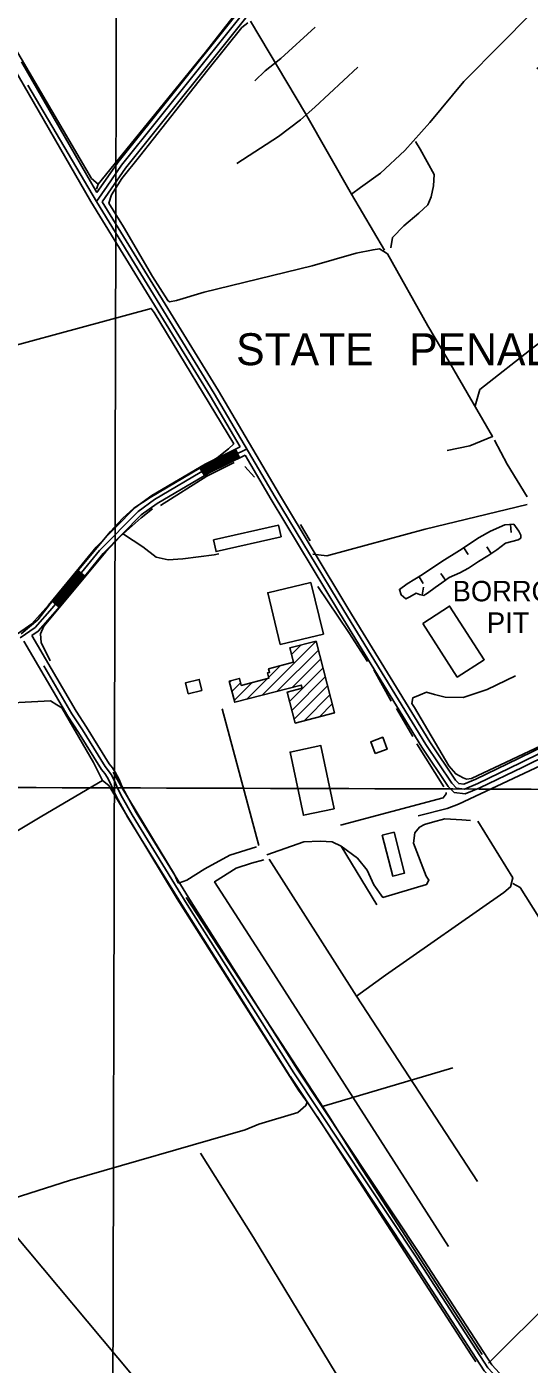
# Model space of a CAD drawing. Extents: x 3161665 to 3199565, y 885729 to 911164.
# Drawn here: x 3191744 to 3193319, y 895379 to 899568 of the extents above; entities that cross this region are included whole.
import ezdxf

# ---------------------------------------------------------------- set-up
doc = ezdxf.new("R2010")
doc.units = 0
for name, color, linetype in [('V-BLDG-OTLN', 7, 'Continuous'), ('V-BORW-LINE', 7, 'Continuous'), ('V-GRID-MAJR', 7, 'Continuous'), ('V-ROAD-CNTR', 7, 'Continuous'), ('V-TOPO-GNAM-IDEN', 7, 'Continuous'), ('V-TOPO-SHOR', 7, 'Continuous')]:
    doc.layers.add(name, color=color, linetype=linetype)

msp = doc.modelspace()

# ---------------------------------------------------------------- linework, layer by layer
at = {"layer": 'V-BLDG-OTLN'}
for p, q in [((3192481.438000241, 897474.5200232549), (3192650.6606617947, 897643.742684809)), ((3192529.172904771, 897486.8989984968), (3192657.941647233, 897615.6687409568)), ((3192573.612815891, 897602.0497681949), (3192602.928757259, 897631.3657095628)), ((3192501.673959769, 897530.1119120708), (3192538.1838867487, 897566.620839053)), ((3192576.906809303, 897499.277973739), (3192665.222632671, 897587.593797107)), ((3192379.796203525, 897514.298943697), (3192386.067190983, 897520.569931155)), ((3192433.704095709, 897462.1420480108), (3192497.569967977, 897526.006920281)), ((3192568.0458270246, 897455.0620621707), (3192672.503618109, 897559.5198532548)), ((3192575.326812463, 897426.9881183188), (3192679.784603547, 897531.4459094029)), ((3192387.076188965, 897486.223999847), (3192413.998135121, 897513.145946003)), ((3192394.3571744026, 897458.1490559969), (3192449.8360634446, 897513.6279450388)), ((3192560.764841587, 897483.1360060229), (3192562.2308386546, 897484.603003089)), ((3192582.6077979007, 897398.9141744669), (3192687.0655889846, 897503.3709655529)), ((3192613.677735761, 897394.628183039), (3192694.346574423, 897475.2970217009)), ((3192661.413640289, 897407.008158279), (3192701.6275598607, 897447.2230778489))]:
    msp.add_line(p, q, dxfattribs=at)
for points in [[(3192541.502880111, 897970.4940313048), (3192337.6652877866, 897924.274123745), (3192329.4623041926, 897960.451051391), (3192533.299896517, 898006.6699589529)], [(3192634.6396938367, 897827.8153166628), (3192673.8536154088, 897665.9356404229), (3192538.686885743, 897633.1927059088), (3192499.4729641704, 897795.072382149)], [(3192985.1287824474, 897698.98615766), (3193093.292061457, 897530.915000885), (3193177.7375694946, 897585.2604532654), (3193069.5742904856, 897753.3316100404)], [(3192650.6606617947, 897643.742684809), (3192708.865545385, 897419.3151336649), (3192585.6077919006, 897387.3481975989), (3192560.500842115, 897484.1540039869), (3192606.7907495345, 897496.1589799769), (3192604.149754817, 897506.3429596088), (3192395.8661713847, 897452.329067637), (3192378.667205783, 897518.6509349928), (3192410.4341422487, 897526.8889185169), (3192416.139130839, 897504.8899625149), (3192502.4129582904, 897527.262917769), (3192498.076966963, 897543.9848843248), (3192505.075952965, 897545.7998806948), (3192502.102958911, 897557.2658577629), (3192579.988803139, 897577.4608173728), (3192568.3368264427, 897622.396727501)], [(3192292.919377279, 897489.0899941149), (3192249.975463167, 897478.821014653), (3192241.7034797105, 897513.4149454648), (3192284.6473938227, 897523.6839249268)], [(3192666.0366310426, 897315.7523407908), (3192707.3295484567, 897118.8067346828), (3192610.973741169, 897098.6037750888), (3192569.547824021, 897296.1813799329), (3192665.904631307, 897316.3843395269)], [(3192835.99697661, 897291.3428786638), (3192873.5411642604, 897305.142660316), (3192859.7413826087, 897342.6868479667), (3192822.1971949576, 897328.8870663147)], [(3192895.125172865, 897045.4228814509), (3192928.022107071, 896917.3441376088), (3192890.9991811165, 896907.835156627), (3192858.1032469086, 897035.9139004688)]]:
    msp.add_lwpolyline(points, close=True, dxfattribs=at)
at = {"layer": 'V-BORW-LINE'}
for p, q in [((3193260.718, 898009.2589999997), (3193262.556, 897984.3269999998)), ((3193200.074, 897918.2169999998), (3193186.04, 897938.9069999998)), ((3193113.498, 897935.5989999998), (3193127.47, 897914.8679999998)), ((3193056.45, 897834.6629999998), (3193042.1210000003, 897855.1489999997)), ((3192973.625, 897845.2199999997), (3192986.497, 897823.7889999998)), ((3192983.0670000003, 897788.0419999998), (3192987.691, 897812.6109999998))]:
    msp.add_line(p, q, dxfattribs=at)
msp.add_lwpolyline([(3192988.162, 897787.0829999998), (3192994.733, 897790.7779999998), (3193000.316, 897794.0909999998), (3193023.687, 897811.6319999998), (3193044.572, 897826.3549999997), (3193068.21, 897842.8889999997), (3193101.615, 897857.1689999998), (3193128.441, 897871.8559999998), (3193160.1040000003, 897892.6809999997), (3193188.778, 897910.5549999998), (3193217.553, 897930.0739999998), (3193244.92, 897950.8349999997), (3193284.7, 897961.4189999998), (3193293.094, 897966.3479999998), (3193292.83, 897975.4439999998), (3193286.1920000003, 897988.2359999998), (3193270.697, 898009.9949999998), (3193242.67, 898007.9289999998), (3193197.2120000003, 897988.2859999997), (3193161.623, 897968.0329999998), (3193100.815, 897927.0509999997), (3193045.079, 897893.3499999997), (3192984.909, 897851.9979999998), (3192936.56, 897822.9579999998), (3192912.048, 897805.6529999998), (3192917.744, 897788.2969999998), (3192931.701, 897776.3739999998), (3192944.7600000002, 897782.0049999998), (3192964.805, 897793.8089999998), (3192975.107, 897789.5399999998), (3192988.162, 897787.0829999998)], dxfattribs=at)
at = {"layer": 'V-GRID-MAJR'}
for points in [[(3192003.725, 891123.28), (3192018.711, 897184.122), (3192033.702, 903246.909), (3192048.693, 909309.741), (3192048.698, 909311.64)], [(3165896.843, 897258.21), (3171121.2120000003, 897241.873), (3176345.5840000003, 897226.295), (3181569.957, 897211.478), (3186794.333, 897197.42), (3192018.711, 897184.122), (3197243.091, 897171.584), (3197243.092, 897171.584)]]:
    msp.add_spline(points, degree=3, dxfattribs=at)
at = {"layer": 'V-ROAD-CNTR'}
for p, q in [((3192397.988167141, 898244.785482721), (3192411.197140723, 898217.850536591)), ((3192285.478392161, 898187.8805965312), (3192300.677361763, 898162.0166482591)), ((3191902.588157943, 897865.7742407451), (3191925.908111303, 897846.9022784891)), ((3191822.972317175, 897769.7014328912), (3191846.0102710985, 897750.485471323))]:
    msp.add_line(p, q, dxfattribs=at)
for points in [[(3194416.430130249, 902088.035796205), (3194395.813171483, 902064.0138442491), (3194094.432774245, 901690.5445911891), (3193670.406622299, 901164.4136434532), (3192837.941287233, 900129.2457137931), (3192041.401880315, 899133.691704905), (3191996.045971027, 899068.1148360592), (3191962.8320374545, 899020.3219316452)], [(3193282.387398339, 900657.9776563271), (3192849.6422638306, 900119.8597325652), (3192053.4408562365, 899124.728722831), (3192008.372946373, 899059.568853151), (3191980.746001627, 899019.8139326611)], [(3192731.147500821, 900019.7799327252), (3192029.3629043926, 899142.654686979), (3191983.718995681, 899076.6608189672), (3191964.1380348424, 899048.4868753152)], [(3191964.1380348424, 899048.4868753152), (3191727.1595088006, 899457.609057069)], [(3191944.9180732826, 899020.829930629), (3191701.3315604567, 899442.3490875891)], [(3191962.8320374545, 899020.3219316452), (3191747.0574690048, 899384.2762037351)], [(3192331.740299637, 898419.475133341), (3192522.8489174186, 898094.9177824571), (3192737.4414882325, 897739.6554929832), (3192994.9819731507, 897319.754332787), (3193076.439810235, 897198.4945753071), (3193091.1017809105, 897183.588605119), (3193115.762731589, 897180.6586109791), (3193158.2456466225, 897198.1315760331), (3193292.066378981, 897262.9194464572), (3193624.844713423, 897425.9801203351), (3193969.469024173, 897595.403781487), (3194699.8575633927, 897954.1770639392), (3195435.6490918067, 898317.7733367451), (3195621.754719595, 898404.3961634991), (3196447.6040678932, 898800.6253710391), (3196943.336076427, 899043.7638847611), (3197245.6864717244, 899190.9455903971)], [(3192318.957325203, 898411.6271490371), (3191944.9180732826, 899020.829930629)], [(3192331.740299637, 898419.475133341), (3191962.8320374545, 899020.3219316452)], [(3192344.5232740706, 898427.323117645), (3191980.746001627, 899019.8139326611)], [(3192318.814325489, 898411.8641485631), (3192412.8901373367, 898252.0944681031)], [(3192344.666273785, 898427.0861181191), (3192535.7318916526, 898102.6017670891), (3192750.254462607, 897747.454477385), (3193007.605947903, 897327.8613165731), (3193088.1127868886, 897208.017556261), (3193098.1017669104, 897197.8625765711), (3193113.661735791, 897196.0135802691), (3193152.118658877, 897211.830548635), (3193285.4983921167, 897276.404419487), (3193618.2357266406, 897439.4460934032), (3193962.8530374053, 897608.8657545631), (3194693.228576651, 897967.6330370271), (3195429.1611047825, 898331.298309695), (3195511.395940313, 898369.5752331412)], [(3191714.9285332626, 897666.660638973), (3191760.228442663, 897697.4055774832), (3191811.772339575, 897756.2744597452), (3191885.5781919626, 897844.7552827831), (3191961.042041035, 897938.008096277), (3192083.056797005, 898061.548849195), (3192136.147690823, 898100.127772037), (3192303.260356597, 898198.3305756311), (3192412.8901373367, 898252.0944681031)], [(3192432.9490972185, 898245.2244818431), (3192310.372342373, 898185.1116020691), (3192144.375674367, 898087.564797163), (3192092.8667773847, 898050.1358720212), (3191972.236018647, 897927.9951163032), (3191897.1681687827, 897835.2323018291), (3191823.176316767, 897746.5284792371), (3191770.245422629, 897686.0756001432), (3191723.203516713, 897654.1486639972)], [(3192286.996389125, 898185.2936017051), (3192304.6823537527, 898195.6865809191), (3192399.307164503, 898242.0914881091)], [(3192288.5163860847, 898182.706606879), (3192306.105350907, 898193.0425862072), (3192400.6281618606, 898239.398493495)], [(3192290.036383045, 898180.120612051), (3192307.5273480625, 898190.398591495), (3192401.949159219, 898236.704498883)], [(3192291.556380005, 898177.5336172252), (3192308.950345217, 898187.755596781), (3192403.2701565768, 898234.0115042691)], [(3192293.076376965, 898174.9476223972), (3192310.372342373, 898185.1116020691), (3192404.5911539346, 898231.3175096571)], [(3191759.895443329, 897660.9236504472), (3191780.2624025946, 897674.7456228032), (3191834.5802939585, 897736.7824987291), (3191908.758145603, 897825.7093208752), (3191983.4299962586, 897917.9821363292), (3192102.676757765, 898038.7228948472), (3192152.603657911, 898075.001822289), (3192317.484328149, 898171.8926285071), (3192428.158106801, 898226.1675199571)], [(3192294.596373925, 898172.3616275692), (3192311.7943395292, 898182.4676073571), (3192405.912151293, 898228.6235150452)], [(3192296.116370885, 898169.7746327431), (3192313.217336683, 898179.824612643), (3192407.2331486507, 898225.930520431)], [(3192297.6363678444, 898167.1886379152), (3192314.6393338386, 898177.1806179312), (3192408.5541460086, 898223.236525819)], [(3192299.1563648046, 898164.6016430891), (3192316.062330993, 898174.536623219), (3192409.875143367, 898220.5435312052)], [(3192428.158106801, 898226.1675199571), (3192509.965943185, 898087.2337978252), (3192724.6285138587, 897731.8565085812), (3192982.357998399, 897311.6473490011), (3193064.766833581, 897188.9715943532), (3193084.101794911, 897169.314633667), (3193117.8637273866, 897165.3036416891), (3193164.372634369, 897184.432603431), (3193298.634365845, 897249.4344734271), (3193631.453700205, 897412.5141472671), (3193786.356390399, 897488.6669949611)], [(3191825.2753125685, 897767.7794367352), (3191887.896187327, 897842.8502865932), (3191904.919153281, 897863.8862445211)], [(3191827.5793079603, 897765.8574405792), (3191890.2141826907, 897840.946290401), (3191907.251148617, 897861.9992482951)], [(3191829.883303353, 897763.9354444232), (3191892.532178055, 897839.0412942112), (3191909.583143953, 897860.1112520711)], [(3191832.1862987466, 897762.0144482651), (3191894.850173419, 897837.1372980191), (3191911.915139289, 897858.2242558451)], [(3191834.490294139, 897760.0924521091), (3191897.1681687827, 897835.2323018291), (3191914.2471346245, 897856.337259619)], [(3191836.7942895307, 897758.1704559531), (3191899.486164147, 897833.327305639), (3191916.579129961, 897854.4502633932)], [(3191839.0972849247, 897756.2494597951), (3191901.804159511, 897831.423309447), (3191918.9111252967, 897852.5632671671)], [(3191841.401280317, 897754.3274636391), (3191904.1221548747, 897829.5183132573), (3191921.2431206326, 897850.6752709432)], [(3191843.705275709, 897752.4054674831), (3191906.440150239, 897827.614317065), (3191923.575115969, 897848.7882747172)], [(3191759.895443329, 897660.9236504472), (3191898.425166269, 897424.337123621), (3191931.181100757, 897373.9372244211), (3192002.3939583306, 897259.4094534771), (3192012.6499378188, 897246.7644787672), (3192021.4479202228, 897233.716504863), (3192033.9158952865, 897210.608551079), (3192042.113878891, 897189.9945923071), (3192057.2968485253, 897160.501651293), (3192087.026789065, 897106.9837583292), (3192259.501444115, 896827.0923181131), (3192447.313068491, 896530.4599113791), (3192593.353776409, 896300.0463722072)], [(3191735.0704929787, 897643.9506843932), (3191872.8892173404, 897408.5751551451), (3191905.863151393, 897357.841256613), (3191977.9100072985, 897241.971488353), (3191988.515986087, 897228.894514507), (3191995.7479716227, 897218.1705359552), (3192006.683949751, 897197.9005764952), (3192014.775933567, 897177.5566171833), (3192030.8409014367, 897146.3476796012), (3192061.1308408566, 897091.8217886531), (3192234.0574950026, 896811.1983499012), (3192421.971119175, 896514.4059434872), (3192568.0138270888, 896283.9864043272)], [(3191797.701367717, 897566.6718389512), (3191885.657191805, 897416.4561393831), (3191918.522126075, 897365.8892405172), (3191990.151982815, 897250.690470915), (3192000.582961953, 897237.8294966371), (3192008.597945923, 897225.9435204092), (3192020.299922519, 897204.254563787), (3192028.444906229, 897183.7756047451), (3192044.068874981, 897153.424665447), (3192074.0788149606, 897099.4027734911), (3192246.779469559, 896819.145334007), (3192434.642093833, 896522.432927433), (3192580.683801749, 896292.016388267)], [(3195049.2898645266, 892662.1766479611), (3194774.382414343, 893075.2448218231), (3194397.1671687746, 893617.0477382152), (3193905.801151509, 894342.9432864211), (3193441.528080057, 895004.854962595), (3193319.6923237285, 895192.2175878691), (3193250.638461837, 895279.7044128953), (3193177.618607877, 895358.9562543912), (3192949.645063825, 895709.3975535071), (3192569.949823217, 896281.0654101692)], [(3195073.428816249, 892665.4006415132), (3195068.508826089, 892660.3726515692), (3194786.7823895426, 893083.6868049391), (3194409.5341440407, 893625.5377212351), (3193918.153126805, 894351.455269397), (3193453.960055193, 895013.2529457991), (3193331.892299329, 895200.9715703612), (3193262.057438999, 895289.447393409), (3193189.5045841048, 895368.1932359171), (3192962.1800387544, 895717.6365370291), (3192580.683801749, 896292.016388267)], [(3195070.736821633, 892684.0986041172), (3194799.1823647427, 893092.1287880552), (3194421.9011193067, 893634.0277042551), (3193930.505102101, 894359.967252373), (3193466.392030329, 895021.650929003), (3193344.092274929, 895209.7255528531), (3193273.476416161, 895299.190373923), (3193201.3905603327, 895377.430217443), (3192974.7150136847, 895725.8755205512), (3192591.4177802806, 896302.9673663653)]]:
    msp.add_lwpolyline(points, dxfattribs=at)
at = {"layer": 'V-TOPO-SHOR'}
for p, q in [((3192427.973496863, 898190.7052744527), (3192458.110015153, 898156.873924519)), ((3192601.731073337, 898009.0580270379), (3192631.828528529, 897957.4556546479)), ((3192831.7543499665, 897553.6120318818), (3192886.6296725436, 897455.7503127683)), ((3192471.5687403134, 897003.4994103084), (3192356.9985150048, 897432.034961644)), ((3192902.5728107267, 897432.6128267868), (3192953.9173666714, 897345.4215337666)), ((3192966.3063003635, 897322.2918604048), (3193051.310328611, 897187.0445868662)), ((3192729.2446596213, 897001.1558931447), (3192840.79975119, 896817.8682643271)), ((3192777.9722567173, 896531.8915236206), (3193156.998680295, 895951.7202412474)), ((3192674.1425023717, 896187.3602539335), (3193079.5874434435, 896307.3125680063)), ((3191610.794724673, 895898.251458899), (3192253.9942823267, 895132.4681664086))]:
    msp.add_line(p, q, dxfattribs=at)
for points in [[(3191967.8683489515, 899074.9407310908), (3192304.6508435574, 899488.2672617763), (3192714.5406277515, 900013.3910752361)], [(3191529.919000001, 899801.7179999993), (3191946.5821851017, 899092.7586292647), (3191967.8683489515, 899074.9407310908), (3191962.501885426, 899058.9585298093)], [(3193342.367225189, 899435.3385628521), (3193469.6624611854, 899540.796845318), (3193499.943512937, 899572.7182784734), (3193512.4261980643, 899592.2390590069), (3193524.9206021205, 899617.0911462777), (3193534.7630248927, 899648.1689508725), (3193536.575283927, 899664.1589647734), (3193534.841151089, 899683.7109957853), (3193527.7952430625, 899712.1602569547), (3193523.41694156, 899741.4922097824), (3193517.2302873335, 899756.6112509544), (3193513.6917080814, 899763.7274725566), (3193468.3033340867, 899730.9506919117), (3193447.8412672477, 899719.4444498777), (3193417.575840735, 899694.6314257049), (3193319.6359954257, 899604.2140582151), (3193232.3626699, 899515.5503551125), (3193113.9216946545, 899395.8557231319), (3193007.014305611, 899268.1387400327), (3192929.5169955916, 899180.3421033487), (3192852.9453466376, 899109.4259848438), (3192789.7586060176, 899064.2485515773), (3192762.168598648, 899043.8724235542), (3192864.8538042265, 898867.7127352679)], [(3193061.6237304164, 898240.8486401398), (3193132.73907072, 898254.9092057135), (3193203.889567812, 898284.963691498), (3193064.0258422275, 898525.1810931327), (3193001.171137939, 898631.0573507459), (3192874.602475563, 898856.1400859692), (3192863.068889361, 898864.1624370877), (3192849.7582009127, 898872.1886945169), (3192829.3156656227, 898869.567963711), (3192776.8657583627, 898858.1320352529), (3192638.165844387, 898819.3404780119), (3192300.3328211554, 898736.558871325), (3192213.1962164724, 898710.09374682), (3192191.863176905, 898706.586418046), (3192186.539682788, 898710.1523414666), (3192137.8353891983, 898785.7866104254), (3192047.543023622, 898940.5937275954), (3192001.502430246, 899015.3335859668), (3192009.556031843, 899041.0839901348), (3192041.657155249, 899092.5496416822), (3192096.899670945, 899161.735533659), (3192311.6362037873, 899432.2729157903), (3192418.5553117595, 899565.3212056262), (3192437.2480889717, 899580.3855584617)], [(3192762.168598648, 899043.8724235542), (3192617.887508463, 899295.6507555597), (3192445.254814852, 899584.8107356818)], [(3192459.06147029, 899398.18374941), (3192491.119624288, 899430.1012762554), (3192540.0739217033, 899468.2015510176), (3192647.805407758, 899566.5943939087)], [(3192781.701232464, 899441.0137592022), (3192647.2546180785, 899316.022977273), (3192601.8506188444, 899276.1377876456), (3192533.316946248, 899223.8636643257), (3192402.514381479, 899139.7384214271)], [(3192885.308058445, 898875.664772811), (3192890.7096787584, 898907.6408943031), (3192925.443251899, 898943.995317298), (3192972.6243533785, 898983.8766006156), (3193001.116583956, 899010.4706333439), (3193011.8338857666, 899035.3266269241), (3193019.016514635, 899069.0759443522), (3193020.8717430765, 899104.6140829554), (3192977.5065688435, 899183.790837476), (3192962.4539349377, 899207.8149214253)], [(3193863.804019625, 898965.0351149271), (3193642.1856437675, 898797.5852882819), (3193334.23522869, 898565.4606856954), (3193164.2270378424, 898431.6625187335), (3193149.0103389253, 898381.0483083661)], [(3191463.690581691, 898503.8192936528), (3192134.060478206, 898685.3881461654), (3192142.9186452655, 898672.9288988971), (3192392.587704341, 898261.8674904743), (3192376.5586273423, 898245.9087270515), (3192340.954081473, 898217.5532173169), (3192130.982574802, 898093.6170046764), (3192079.3723897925, 898059.9653449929), (3192043.7600313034, 898028.0556307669), (3192006.35103902, 897987.2643116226), (3191817.478193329, 897760.2092930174), (3191778.272567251, 897710.5363689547), (3191726.6389443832, 897666.2220957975)], [(3193312.7653339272, 898095.4620642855), (3193249.9028170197, 898197.784117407), (3193210.0840346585, 898273.3988548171)], [(3192162.9157268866, 898068.667259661), (3192308.8412391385, 898160.7562590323), (3192394.2358983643, 898203.2192100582)], [(3192640.6241946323, 897916.5627714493), (3192685.0400318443, 897911.1338069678), (3192992.6623169, 897993.9818209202), (3193312.712598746, 898071.4711839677)], [(3191817.0875623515, 897582.4990684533), (3191788.7789283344, 897639.4288412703), (3191787.0604207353, 897666.0892812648), (3191797.777722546, 897690.9452748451), (3191991.993593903, 897923.3198812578), (3192036.526620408, 897971.2039841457), (3192102.4083117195, 898029.70382479), (3192138.012857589, 898058.0593345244)], [(3192047.204859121, 897978.2889552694), (3192107.5403966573, 897939.0598913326), (3192150.120536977, 897906.9782994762), (3192187.4201525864, 897898.0107557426), (3192233.6326235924, 897901.4633961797), (3192331.4005912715, 897913.6882648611), (3192345.625221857, 897917.2112188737)], [(3192656.395455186, 897815.23278666), (3192753.8196676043, 897671.0726577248), (3192812.2648199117, 897580.3115349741)], [(3193275.990848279, 897534.8644319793), (3193187.041984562, 897492.4092935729), (3193112.3490019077, 897467.6939271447), (3193055.481730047, 897467.8189290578), (3193021.7363189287, 897476.778660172), (3192996.8725127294, 897483.9417574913), (3192977.304856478, 897475.0992156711), (3192954.1829957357, 897466.26448647), (3192950.589728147, 897448.501276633), (3192959.4478952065, 897436.0420293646), (3193067.448782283, 897252.7622131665), (3193088.7193208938, 897227.8359060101), (3193111.7943059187, 897215.3454082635), (3193122.4491067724, 897211.7677659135), (3193138.4469332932, 897213.5097113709), (3193517.3642489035, 897392.1649941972), (3193650.7836381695, 897454.070599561), (3193659.692587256, 897464.7136814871)], [(3191981.5338398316, 897207.1672078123), (3191953.2252058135, 897264.0969806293), (3191854.082485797, 897434.9175495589), (3191838.108097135, 897443.8382175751), (3191818.5873166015, 897456.3209027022), (3191619.528427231, 897446.0957959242), (3191555.576184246, 897456.8990365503), (3191242.774938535, 897443.3697291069), (3191093.482724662, 897436.5894501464), (3191025.9372140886, 897429.6294809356), (3190647.2074013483, 897336.2751059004), (3190510.296308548, 897302.8109490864), (3190449.8123312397, 897274.5101276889), (3190442.727360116, 897285.1883664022)], [(3193689.7861361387, 897411.33420685), (3193673.7258086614, 897381.1586254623), (3193629.30215883, 897383.0333854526), (3193285.965951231, 897222.0709988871), (3193097.3977977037, 897133.6299554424), (3193061.824502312, 897119.4912636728), (3192971.1415057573, 897096.5881562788)], [(3192464.4525187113, 896999.9608310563), (3192380.8701185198, 896973.4878939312), (3192302.583868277, 896931.0093176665), (3192245.6384702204, 896895.5922746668), (3192222.5166094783, 896886.7575454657), (3192218.9624049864, 896886.7653580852), (3192206.5812839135, 896913.4492359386), (3192041.908440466, 897185.7091663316), (3192015.357377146, 897233.7495216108)], [(3193058.3796744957, 897169.2579391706), (3193058.3718618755, 897165.7037346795), (3193049.4590064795, 897153.283550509), (3192727.6120908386, 897066.9125825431)], [(3192496.385670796, 896975.0110860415), (3192611.9871618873, 897015.6305275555), (3192663.527033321, 897017.2943468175), (3192700.8422741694, 897015.4352120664), (3192729.2446596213, 897001.1558931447), (3192780.6985922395, 896963.7234630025), (3192810.82729791, 896926.3379085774), (3192832.0509608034, 896880.0863744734), (3192860.3986579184, 896840.9276241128), (3192997.3253759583, 896881.500189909), (3193004.465035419, 896895.7013826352), (3192995.6068683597, 896908.1606299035), (3192956.737184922, 897011.3184989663), (3192960.3617029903, 897043.2985267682), (3192974.617584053, 897061.0382987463), (3192990.631035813, 897069.8886531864), (3193015.526092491, 897076.9423738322), (3193054.6457797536, 897087.5190484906), (3193107.9510345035, 897083.8476547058), (3193134.603661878, 897082.0119578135)], [(3193157.7020847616, 897080.1840735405), (3193267.4917930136, 896902.2316577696), (3193260.3208830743, 896873.8136470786), (3193238.9565930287, 896856.0895003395), (3192868.7490047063, 896597.4450849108), (3192777.9722567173, 896531.8915236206), (3192503.4628293, 896960.7786428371)], [(3193065.9172401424, 895747.5527047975), (3192483.246725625, 896656.9371282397), (3192332.7047613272, 896890.0695587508), (3192400.328398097, 896932.5715728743), (3192448.345315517, 896948.4600227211), (3192487.4650027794, 896959.0366973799)], [(3193267.4527299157, 896884.4606353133), (3193290.5277149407, 896871.9701375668), (3193430.4305036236, 896649.5237583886), (3193485.344889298, 896569.4330617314), (3193814.7843276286, 896067.5636548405), (3193825.3844401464, 896039.1065810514), (3193827.1498234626, 896033.7713680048), (3193844.920845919, 896033.7323049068), (3193882.298587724, 896060.3068060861), (3194120.945921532, 896294.3608569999), (3194192.1784511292, 896361.7344899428), (3194211.769545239, 896381.2396452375), (3194220.6980258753, 896400.7682383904), (3194220.7449015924, 896422.093465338), (3194247.444404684, 896441.5829953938), (3194363.217773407, 896560.3949357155)], [(3192243.7402723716, 896840.5060113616), (3192691.843211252, 896155.3333504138), (3192787.470789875, 896002.29161656), (3193171.801176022, 895409.6688995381)], [(3192654.1140305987, 896155.2038625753), (3193137.153850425, 895409.0370092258), (3193151.574136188, 895387.3032221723)], [(3192288.5428713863, 896040.2629607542), (3192454.344355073, 895775.8564199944), (3192850.7829538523, 895123.9223148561)], [(3195589.1984947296, 893223.8401438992), (3195139.4004861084, 893946.3358583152), (3194953.4649166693, 894247.0763003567), (3194735.5961951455, 894572.7664874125), (3194615.190749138, 894772.0675679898), (3194404.4929375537, 895126.1757657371), (3194089.2234414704, 895606.6886952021), (3193936.9160938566, 895845.1563387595), (3193848.3266106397, 895966.1946069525), (3193819.955475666, 895994.6907438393), (3193802.1688279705, 895987.6213979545), (3193397.8876985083, 895588.6601250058), (3193191.2907060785, 895382.9693964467)]]:
    msp.add_lwpolyline(points, dxfattribs=at)
msp.add_lwpolyline([(3191981.5338398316, 897207.1672078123), (3192001.0468077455, 897191.1303181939), (3192215.2988238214, 896837.0143078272), (3192596.0593802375, 896237.2909944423), (3192622.633881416, 896199.9132526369), (3192619.0562390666, 896189.2584517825), (3192594.12993191, 896167.9879131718), (3192471.4278444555, 896130.9383013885), (3192428.738327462, 896113.2610303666), (3191877.4850634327, 895954.5327842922), (3191651.6329195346, 895882.167693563), (3191628.5423092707, 895887.5497823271), (3191610.794724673, 895898.251458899), (3190985.106563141, 896640.6820226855), (3191022.390553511, 896624.6060699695), (3191041.966022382, 896637.0028162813), (3191234.1665065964, 896760.9780920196), (3191319.5846036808, 896814.1036565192), (3191791.137802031, 897095.6277414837)], close=True, dxfattribs=at)

# ---------------------------------------------------------------- texts
at = {"layer": 'V-BORW-LINE'}
for s, p in [('BORROW', (3193079.130201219, 897768.3901313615)), ('PIT', (3193186.370248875, 897669.5802094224))]:
    msp.add_text(s, height=64.000002, dxfattribs=at).set_placement(p)
at = {"layer": 'V-TOPO-GNAM-IDEN'}
msp.add_text('STATE   PENAL   FARM', height=99.99980199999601, dxfattribs=at).set_placement((3192400.3078892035, 898507.8562517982))

doc.saveas('drawing.dxf')
